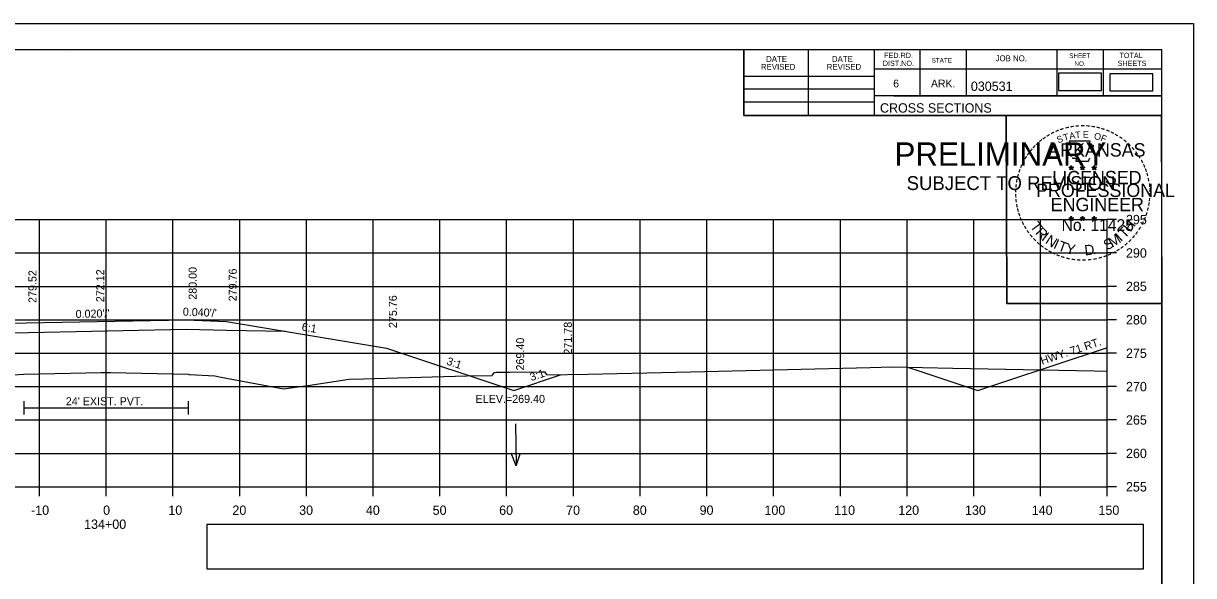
# Model space of a CAD drawing. Extents: x 285 to 4233, y -659 to 3710.
# Drawn here: x 526.9 to 702.2, y 2026.9 to 2109.5 of the extents above; entities that cross this region are included whole.
import ezdxf

# ---------------------------------------------------------------- set-up
doc = ezdxf.new("R2010")
doc.units = 0
for name, color, linetype in [('R_Alt Surface', 7, 'Continuous'), ('R_Axis', 7, 'Continuous'), ('R_Axis Annot', 7, 'Continuous'), ('R_Border', 7, 'Continuous'), ('R_Border PE', 7, 'Continuous'), ('R_Border Prem', 7, 'Continuous'), ('R_Exist Surface', 7, 'Continuous'), ('R_Fin Surface', 7, 'Continuous'), ('R_Grid', 7, 'Continuous'), ('R_No Plot', 7, 'Continuous'), ('R_Proposed Const Limits', 7, 'Continuous'), ('R_Water', 7, 'Continuous'), ('R_Water Annot', 7, 'Continuous'), ('R_Xsect Elev', 7, 'Continuous'), ('R_Xsect Slope', 7, 'Continuous')]:
    doc.layers.add(name, color=color, linetype=linetype)

msp = doc.modelspace()

# ---------------------------------------------------------------- linework, layer by layer
at = {"layer": 'R_Alt Surface'}
for points in [[(508.71, 2062.93), (517.28, 2063.1), (525.28, 2063.26), (551.28, 2063.78), (551.28, 2063.78), (557.28, 2063.66), (566.12, 2063.48)], [(526.95, 2053.03), (526.95, 2051.03)], [(526.95, 2052.03), (551.54, 2052.03)], [(551.54, 2053.03), (551.54, 2051.03)]]:
    msp.add_lwpolyline(points, dxfattribs=at)
at = {"layer": 'R_Axis'}
for p, q in [((689.28, 2040.19), (689.28, 2080.19)), ((690.68, 2080.19), (689.28, 2080.19)), ((690.68, 2075.19), (689.28, 2075.19)), ((690.68, 2070.19), (689.28, 2070.19)), ((690.68, 2065.19), (689.28, 2065.19)), ((690.68, 2060.19), (689.28, 2060.19)), ((690.68, 2055.19), (689.28, 2055.19)), ((690.68, 2050.19), (689.28, 2050.19)), ((690.68, 2045.19), (689.28, 2045.19)), ((389.28, 2040.19), (689.28, 2040.19)), ((529.28, 2038.79), (529.28, 2040.19)), ((539.28, 2038.79), (539.28, 2040.19)), ((549.28, 2038.79), (549.28, 2040.19)), ((559.28, 2038.79), (559.28, 2040.19)), ((569.28, 2038.79), (569.28, 2040.19)), ((579.28, 2038.79), (579.28, 2040.19)), ((589.28, 2038.79), (589.28, 2040.19)), ((599.28, 2038.79), (599.28, 2040.19)), ((609.28, 2038.79), (609.28, 2040.19)), ((619.28, 2038.79), (619.28, 2040.19)), ((629.28, 2038.79), (629.28, 2040.19)), ((639.28, 2038.79), (639.28, 2040.19)), ((649.28, 2038.79), (649.28, 2040.19)), ((659.28, 2038.79), (659.28, 2040.19)), ((669.28, 2038.79), (669.28, 2040.19)), ((679.28, 2038.79), (679.28, 2040.19)), ((689.28, 2038.79), (689.28, 2040.19)), ((690.68, 2040.19), (689.28, 2040.19))]:
    msp.add_line(p, q, dxfattribs=at)
at = {"layer": 'R_Axis Annot'}
for points in [[(681.96, 2099.53), (688.41, 2099.53), (688.41, 2102.09), (681.96, 2102.09)], [(689.66, 2099.44), (696.12, 2099.44), (696.12, 2101.99), (689.66, 2101.99)], [(554.36, 2027.89), (694.72, 2027.89), (694.72, 2034.54), (554.36, 2034.54)]]:
    msp.add_lwpolyline(points, close=True, dxfattribs=at)
at = {"layer": 'R_Border'}
for p, q in [((381.28, 2105.65), (697.46, 2105.65)), ((533.8, 2105.39), (533.8, 2105.39)), ((533.8, 2105.39), (533.8, 2105.39)), ((634.82, 2095.77), (634.82, 2105.65)), ((644.5, 2095.77), (644.5, 2105.65)), ((654.36, 2105.65), (654.36, 2095.77)), ((661.2, 2105.65), (661.2, 2098.71)), ((668.14, 2105.65), (668.14, 2098.71)), ((681.72, 2105.65), (681.72, 2098.71)), ((688.66, 2105.65), (688.66, 2098.71)), ((697.46, 1900.19), (697.46, 2105.65)), ((697.46, 2102.71), (654.36, 2102.71)), ((697.46, 2102.73), (697.46, 2102.73)), ((634.82, 2101.63), (654.36, 2101.63)), ((634.82, 2099.77), (654.36, 2099.77)), ((634.82, 2097.83), (654.36, 2097.83)), ((697.46, 2098.71), (654.36, 2098.71)), ((657.32, 2098.71), (697.46, 2098.71)), ((697.46, 2095.77), (634.82, 2095.77))]:
    msp.add_line(p, q, dxfattribs=at)
at = {"layer": 'R_Border PE'}
for p, q in [((683.54, 2088.03), (683.89, 2087.92)), ((683.54, 2088.03), (683.8, 2087.98)), ((683.54, 2088.03), (683.78, 2087.91)), ((683.68, 2087.62), (683.89, 2087.92)), ((683.68, 2087.62), (683.8, 2087.87)), ((683.68, 2087.62), (683.89, 2087.84)), ((683.89, 2088.28), (683.85, 2088.03)), ((683.89, 2087.92), (683.89, 2088.28)), ((683.89, 2088.28), (683.94, 2088.03)), ((684.24, 2088.03), (683.89, 2087.92)), ((684.11, 2087.62), (683.89, 2087.92)), ((684.11, 2087.62), (683.89, 2087.84)), ((684.24, 2088.03), (683.95, 2087.98)), ((684.11, 2087.62), (683.97, 2087.91)), ((684.24, 2088.03), (684.04, 2087.93)), ((685.21, 2088.03), (685.56, 2087.92)), ((685.21, 2088.03), (685.47, 2087.98)), ((685.21, 2088.03), (685.45, 2087.91)), ((685.35, 2087.62), (685.56, 2087.92)), ((685.35, 2087.62), (685.47, 2087.87)), ((685.35, 2087.62), (685.56, 2087.84)), ((685.56, 2088.28), (685.52, 2088.03)), ((685.56, 2087.92), (685.56, 2088.28)), ((685.56, 2088.28), (685.61, 2088.03)), ((685.91, 2088.03), (685.56, 2087.92)), ((685.78, 2087.62), (685.56, 2087.92)), ((685.78, 2087.62), (685.56, 2087.84)), ((685.91, 2088.03), (685.62, 2087.98)), ((685.78, 2087.62), (685.64, 2087.91)), ((685.91, 2088.03), (685.71, 2087.93)), ((686.98, 2088.02), (687.33, 2087.91)), ((686.98, 2088.02), (687.23, 2087.97)), ((686.98, 2088.02), (687.22, 2087.9)), ((687.11, 2087.61), (687.33, 2087.91)), ((687.11, 2087.61), (687.24, 2087.85)), ((687.11, 2087.61), (687.33, 2087.83)), ((687.33, 2088.27), (687.29, 2088.02)), ((687.33, 2087.91), (687.33, 2088.27)), ((687.33, 2088.27), (687.38, 2088.02)), ((687.67, 2088.02), (687.33, 2087.91)), ((687.54, 2087.61), (687.33, 2087.91)), ((687.54, 2087.61), (687.33, 2087.82)), ((687.67, 2088.02), (687.39, 2087.97)), ((687.54, 2087.61), (687.4, 2087.9)), ((687.67, 2088.02), (687.47, 2087.92)), ((683.54, 2080.46), (683.89, 2080.35)), ((683.54, 2080.46), (683.79, 2080.41)), ((683.54, 2080.46), (683.78, 2080.33)), ((683.67, 2080.05), (683.89, 2080.35)), ((683.67, 2080.05), (683.8, 2080.29)), ((683.67, 2080.05), (683.89, 2080.27)), ((683.89, 2080.71), (683.85, 2080.46)), ((683.89, 2080.35), (683.89, 2080.71)), ((683.89, 2080.71), (683.94, 2080.46)), ((684.24, 2080.46), (683.89, 2080.35)), ((684.1, 2080.05), (683.89, 2080.35)), ((684.1, 2080.05), (683.89, 2080.26)), ((684.24, 2080.46), (683.95, 2080.41)), ((684.1, 2080.05), (683.97, 2080.34)), ((684.24, 2080.46), (684.03, 2080.35)), ((685.21, 2080.46), (685.56, 2080.35)), ((685.21, 2080.46), (685.46, 2080.41)), ((685.21, 2080.46), (685.45, 2080.33)), ((685.34, 2080.05), (685.56, 2080.35)), ((685.34, 2080.05), (685.47, 2080.29)), ((685.34, 2080.05), (685.56, 2080.27)), ((685.56, 2080.71), (685.52, 2080.46)), ((685.56, 2080.35), (685.56, 2080.71)), ((685.56, 2080.71), (685.61, 2080.46)), ((685.91, 2080.46), (685.56, 2080.35)), ((685.77, 2080.05), (685.56, 2080.35)), ((685.77, 2080.05), (685.56, 2080.26)), ((685.91, 2080.46), (685.62, 2080.41)), ((685.77, 2080.05), (685.63, 2080.34)), ((685.91, 2080.46), (685.7, 2080.35)), ((686.98, 2080.45), (687.33, 2080.34)), ((686.98, 2080.45), (687.23, 2080.4)), ((686.98, 2080.45), (687.21, 2080.32)), ((687.11, 2080.04), (687.33, 2080.34)), ((687.11, 2080.04), (687.24, 2080.28)), ((687.11, 2080.04), (687.32, 2080.26)), ((687.33, 2080.7), (687.28, 2080.45)), ((687.54, 2080.04), (687.32, 2080.25)), ((687.33, 2080.34), (687.33, 2080.7)), ((687.33, 2080.7), (687.37, 2080.45)), ((687.67, 2080.45), (687.33, 2080.34)), ((687.54, 2080.04), (687.33, 2080.34)), ((687.67, 2080.45), (687.39, 2080.4)), ((687.54, 2080.04), (687.4, 2080.33)), ((687.67, 2080.45), (687.47, 2080.34))]:
    msp.add_line(p, q, dxfattribs=at)
for points in [[(683.59, 2091.91), (683.85, 2091.08)], [(687.1, 2090.99), (687.24, 2091.27), (686.55, 2091.25), (686.7, 2091.91), (683.59, 2091.91)], [(684.08, 2089.48), (684.08, 2089.4), (684.64, 2089.38), (684.59, 2088.91), (686.46, 2088.91), (686.66, 2089.44)], [(683.89, 2088.28), (684.11, 2087.62), (683.54, 2088.03), (684.24, 2088.03), (683.68, 2087.62), (683.89, 2088.28)], [(685.56, 2088.28), (685.78, 2087.62), (685.21, 2088.03), (685.91, 2088.03), (685.35, 2087.62), (685.56, 2088.28)], [(687.33, 2088.27), (687.54, 2087.61), (686.98, 2088.02), (687.67, 2088.02), (687.11, 2087.61), (687.33, 2088.27)], [(683.89, 2080.71), (684.1, 2080.05), (683.54, 2080.46), (684.24, 2080.46), (683.67, 2080.05), (683.89, 2080.71)], [(685.56, 2080.71), (685.77, 2080.05), (685.21, 2080.46), (685.91, 2080.46), (685.34, 2080.05), (685.56, 2080.71)], [(687.33, 2080.7), (687.54, 2080.04), (686.98, 2080.45), (687.67, 2080.45), (687.11, 2080.04), (687.33, 2080.7)]]:
    msp.add_lwpolyline(points, dxfattribs=at)
for centre, radius in [((683.89, 2087.92), 0.172), ((683.89, 2087.92), 0.145), ((683.89, 2087.92), 0.116), ((683.89, 2087.92), 0.0991), ((683.89, 2087.92), 0.0747), ((683.89, 2087.92), 0.0495), ((683.89, 2087.92), 0.0296), ((685.56, 2087.92), 0.172), ((685.56, 2087.92), 0.145), ((685.56, 2087.92), 0.116), ((685.56, 2087.92), 0.0991), ((685.56, 2087.92), 0.0747), ((685.56, 2087.92), 0.0495), ((685.56, 2087.92), 0.0296), ((687.33, 2087.91), 0.172), ((687.33, 2087.91), 0.145), ((687.33, 2087.91), 0.116), ((687.33, 2087.91), 0.0991), ((687.33, 2087.91), 0.0747), ((687.33, 2087.91), 0.0495), ((687.33, 2087.91), 0.0296), ((683.89, 2080.34), 0.172), ((683.89, 2080.34), 0.145), ((683.89, 2080.34), 0.116), ((683.89, 2080.34), 0.0991), ((683.89, 2080.34), 0.0747), ((683.89, 2080.34), 0.0495), ((683.89, 2080.34), 0.0296), ((685.56, 2080.34), 0.172), ((685.56, 2080.34), 0.145), ((685.56, 2080.34), 0.116), ((685.56, 2080.34), 0.0991), ((685.56, 2080.34), 0.0747), ((685.56, 2080.34), 0.0495), ((685.56, 2080.34), 0.0296), ((687.32, 2080.33), 0.172), ((687.32, 2080.33), 0.145), ((687.32, 2080.33), 0.116), ((687.32, 2080.33), 0.0991), ((687.32, 2080.33), 0.0747), ((687.32, 2080.33), 0.0495), ((687.32, 2080.33), 0.0296)]:
    msp.add_circle(centre, radius, dxfattribs=at)
at = {"layer": 'R_Exist Surface'}
msp.add_lwpolyline([(525.27, 2056.95), (526.95, 2057.03), (538.53, 2057.3), (539.19, 2057.32), (539.9, 2057.3), (551.54, 2057.03), (551.72, 2057.02), (555.58, 2056.79), (556.5, 2056.62), (565.83, 2054.84), (569.47, 2055.37), (575.7, 2056.29), (577.83, 2056.37), (581.24, 2056.47), (593.3, 2056.78), (597.12, 2056.87), (597.18, 2056.96), (597.45, 2057.32), (597.5, 2057.32), (597.74, 2057.34), (597.83, 2057.34), (597.86, 2057.34), (599.71, 2057.36), (604.59, 2057.41), (604.63, 2057.4), (604.74, 2057.42), (604.89, 2057.4), (604.97, 2057.39), (605.21, 2057.05), (605.32, 2056.93), (611.47, 2057.06), (626.86, 2057.38), (653.74, 2058.05), (657.05, 2058.14), (666.16, 2057.97), (687.33, 2057.56), (689.28, 2057.5)], dxfattribs=at)
at = {"layer": 'R_Fin Surface'}
for points in [[(470.94, 2053.95), (473.5, 2053.09), (497.28, 2061.02), (517.28, 2064.35), (525.28, 2064.67), (527.28, 2064.71), (551.28, 2065.19), (557.28, 2064.95), (581.28, 2060.95), (600.35, 2054.6), (607.5, 2056.98)], [(659.34, 2058.1), (661.2, 2057.48), (669.88, 2054.58), (673.93, 2055.93), (689, 2060.95), (689.28, 2061)]]:
    msp.add_lwpolyline(points, dxfattribs=at)
at = {"layer": 'R_Grid'}
for p, q in [((389.28, 2080.19), (689.28, 2080.19)), ((529.28, 2040.19), (529.28, 2080.19)), ((539.28, 2040.19), (539.28, 2080.19)), ((549.28, 2040.19), (549.28, 2080.19)), ((559.28, 2040.19), (559.28, 2080.19)), ((569.28, 2040.19), (569.28, 2080.19)), ((579.28, 2040.19), (579.28, 2080.19)), ((589.28, 2040.19), (589.28, 2080.19)), ((599.28, 2040.19), (599.28, 2080.19)), ((609.28, 2040.19), (609.28, 2080.19)), ((619.28, 2040.19), (619.28, 2080.19)), ((629.28, 2040.19), (629.28, 2080.19)), ((639.28, 2040.19), (639.28, 2080.19)), ((649.28, 2040.19), (649.28, 2080.19)), ((659.28, 2040.19), (659.28, 2080.19)), ((669.28, 2040.19), (669.28, 2080.19)), ((679.28, 2040.19), (679.28, 2080.19)), ((689.28, 2040.19), (689.28, 2080.19)), ((389.28, 2075.19), (689.28, 2075.19)), ((389.28, 2070.19), (689.28, 2070.19)), ((389.28, 2065.19), (689.28, 2065.19)), ((389.28, 2060.19), (689.28, 2060.19)), ((389.28, 2055.19), (689.28, 2055.19)), ((389.28, 2050.19), (689.28, 2050.19)), ((389.28, 2045.19), (689.28, 2045.19)), ((389.28, 2040.19), (689.28, 2040.19))]:
    msp.add_line(p, q, dxfattribs=at)
at = {"layer": 'R_No Plot'}
for p, q in [((368.88, 2109.55), (702.21, 2109.55)), ((673.49, 2073.32), (673.49, 2073.32))]:
    msp.add_line(p, q, dxfattribs=at)
for points in [[(368.87, 2109.55), (702.21, 2109.55), (702.21, 1896.21), (368.87, 1896.21)], [(615.2, 2105.65), (634.82, 2105.65), (634.82, 2095.77), (650.93, 2095.77), (674.13, 2095.77), (674.25, 2067.62), (697.46, 2067.62), (697.46, 1900.19), (381.28, 1900.19), (381.28, 2105.65)], [(674.13, 2095.77), (697.34, 2095.77), (697.46, 2067.62), (674.25, 2067.62)]]:
    msp.add_lwpolyline(points, close=True, dxfattribs=at)
at = {"layer": 'R_Proposed Const Limits'}
for points in [[(527.28, 2064.71), (527.28, 2064.71), (527.28, 2064.71)], [(551.28, 2065.19), (551.28, 2065.19), (551.28, 2065.19)]]:
    msp.add_lwpolyline(points, dxfattribs=at)
at = {"layer": 'R_Water Annot'}
for p, q in [((600.59, 2049.61), (600.7, 2043.33)), ((600.7, 2043.33), (599.97, 2045.24)), ((600.7, 2043.33), (601.37, 2045.26))]:
    msp.add_line(p, q, dxfattribs=at)
at = {"layer": 'R_Xsect Elev'}
msp.add_line((539.28, 2057.31), (539.28, 2073.05), dxfattribs=at)

# ---------------------------------------------------------------- texts
at = {"layer": 'R_Axis Annot'}
for s, p in [('295', (692.08, 2079.49)), ('290', (692.08, 2074.49)), ('285', (692.08, 2069.49)), ('280', (692.08, 2064.49)), ('275', (692.08, 2059.49)), ('270', (692.08, 2054.49)), ('265', (692.08, 2049.49)), ('260', (692.08, 2044.49)), ('255', (692.08, 2039.49)), ('-10', (528.02, 2035.99)), ('0', (538.82, 2035.99)), ('10', (548.59, 2035.99)), ('20', (558.19, 2035.99)), ('30', (568.19, 2035.99)), ('40', (578.19, 2035.99)), ('50', (588.19, 2035.99)), ('60', (598.16, 2035.99)), ('70', (608.19, 2035.99)), ('80', (618.19, 2035.99)), ('90', (628.19, 2035.99)), ('100', (637.91, 2035.99)), ('110', (648.36, 2035.99)), ('120', (657.96, 2035.99)), ('130', (667.96, 2035.99)), ('140', (677.96, 2035.99)), ('150', (687.96, 2035.99)), ('134+00', (535.97, 2033.89))]:
    msp.add_text(s, height=1.4, dxfattribs=at).set_placement(p)
at = {"layer": 'R_Border'}
for s, height, p in [('DATE', 0.879, (638.16, 2103.79)), ('DATE', 0.879, (648.02, 2103.79)), ('FED.RD.', 0.782, (655.84, 2104.37)), ('STATE', 0.684, (662.96, 2103.69)), ('JOB NO.', 0.879, (672.54, 2103.89)), ('SHEET', 0.684, (683.58, 2104.37)), ('TOTAL', 0.782, (691.1, 2104.37)), ('REVISED', 0.879, (637.38, 2102.61)), ('REVISED', 0.879, (647.24, 2102.61)), ('DIST.NO.', 0.782, (655.64, 2103.19)), ('NO.', 0.684, (684.36, 2103.19)), ('SHEETS', 0.782, (690.82, 2103.19)), ('6', 1.17, (657.2, 2099.97)), ('ARK.', 1.172, (662.86, 2099.97)), ('030531', 1.4, (668.84, 2099.45)), ('CROSS SECTIONS', 1.4, (655.22, 2096.2))]:
    msp.add_text(s, height=height, rotation=360, dxfattribs=at).set_placement(p)
at = {"layer": 'R_Border PE'}
for s, height, rotation, p in [('-', 1.6, 24.3072, (681.7, 2092.77)), ('-', 1.6, 19.1761, (682.33, 2093.03)), ('-', 1.6, 13.6301, (683.08, 2093.28)), ('-', 1.6, 10.2193, (683.76, 2093.44)), ('-', 1.6, 5.8968, (684.49, 2093.55)), ('-', 1.6, 0.1862, (685.26, 2093.62)), ('-', 1.6, 357.743, (685.98, 2093.61)), ('-', 1.6, 352.1617, (686.73, 2093.55)), ('-', 1.6, 347.2049, (687.45, 2093.44)), ('-', 1.6, 342.3362, (688.08, 2093.28)), ('-', 1.6, 337.8551, (688.82, 2093.06)), ('-', 1.6, 42.9622, (678.98, 2090.89)), ('-', 1.6, 38.9507, (679.41, 2091.31)), ('-', 1.6, 36.2317, (679.89, 2091.68)), ('-', 1.6, 34.0636, (680.47, 2092.08)), ('-', 1.6, 28.7918, (681.07, 2092.45)), ('S', 1, 21.594, (681.94, 2091.59)), ('T', 1, 16.4036, (682.85, 2091.92)), ('A', 1, 11.2132, (683.68, 2092.17)), ('T', 1, 6.0228, (684.53, 2092.33)), ('E', 1, 0.8323, (685.63, 2092.44)), ('O', 1, 350.4515, (687.24, 2092.23)), ('F', 1, 340.0707, (688.19, 2092.01)), ('-', 1.6, 334.1211, (689.45, 2092.79)), ('-', 1.6, 329.6409, (690.03, 2092.5)), ('-', 1.6, 325.8627, (690.67, 2092.14)), ('-', 1.6, 320.5297, (691.28, 2091.72)), ('-', 1.6, 54.2325, (677.72, 2089.36)), ('-', 1.6, 50.6142, (678.13, 2089.92)), ('-', 1.6, 48.423, (678.53, 2090.41)), ('ARKANSAS', 2, 360, (680.44, 2089.62)), ('-', 1.6, 315.5786, (691.88, 2091.23)), ('-', 1.6, 309.8797, (692.45, 2090.68)), ('-', 1.6, 306.6522, (692.97, 2090.08)), ('-', 1.6, 67.7743, (676.82, 2087.61)), ('-', 1.6, 62.8713, (677.08, 2088.22)), ('-', 1.6, 58.0706, (677.39, 2088.83)), ('-', 1.4, 303.6753, (693.46, 2089.51)), ('-', 1.6, 299.6684, (693.78, 2088.9)), ('-', 1.6, 294.6628, (694.1, 2088.29)), ('-', 1.6, 75.461, (676.4, 2086.26)), ('-', 1.6, 72.3945, (676.6, 2086.98)), ('LICENSED', 2, 360, (681.04, 2085.47)), ('DWB', 0.01, 360, (683.88, 2087.91)), ('DWB', 0.01, 360, (685.55, 2087.91)), ('DWB', 0.01, 360, (687.31, 2087.9)), ('-', 1.6, 290.5728, (694.36, 2087.71)), ('-', 1.6, 285.1233, (694.59, 2087.13)), ('-', 1.6, 85.1863, (676.2, 2084.86)), ('-', 1.6, 81.2013, (676.27, 2085.55)), ('PROFESSIONAL', 2, 360, (678.61, 2083.57)), ('-', 1.6, 280.5493, (694.79, 2086.39)), ('-', 1.6, 276.5962, (694.96, 2085.62)), ('-', 1.6, 274.3301, (695.02, 2084.9)), ('-', 1.6, 89.0622, (676.17, 2084.16)), ('-', 1.6, 94.1959, (676.21, 2083.43)), ('-', 1.6, 98.9479, (676.28, 2082.76)), ('ENGINEER', 2, 360, (680.8, 2081.44)), ('-', 1.6, 263.5172, (695.03, 2083.6)), ('-', 1.6, 269.9407, (695.05, 2084.27)), ('-', 1.6, 101.7149, (676.41, 2082.03)), ('-', 1.6, 105.4578, (676.58, 2081.44)), ('-', 1.6, 252.8681, (694.67, 2081.55)), ('-', 1.6, 255.7626, (694.85, 2082.27)), ('-', 1.6, 260.9953, (694.96, 2082.95)), ('-', 1.6, 109.0874, (676.79, 2080.81)), ('-', 1.6, 114.0643, (677.04, 2080.21)), ('-', 1.6, 115.7289, (677.35, 2079.59)), ('T', 1.54, 306.0406, (677.65, 2079.18)), ('No. 11425', 1.757, 360, (682.43, 2078.49)), ('DWB', 0.01, 360, (683.88, 2080.34)), ('DWB', 0.01, 360, (685.55, 2080.34)), ('DWB', 0.01, 360, (687.31, 2080.33)), ('H', 1.54, 54.6088, (692.77, 2078.22)), ('-', 1.6, 244.6197, (694.18, 2080.25)), ('-', 1.6, 247.8887, (694.45, 2080.88)), ('-', 1.6, 120.4471, (677.71, 2079.01)), ('-', 1.6, 125.8934, (678.11, 2078.44)), ('-', 1.6, 130.7181, (678.57, 2077.89)), ('R', 1.54, 314.005, (678.41, 2078.14)), ('I', 1.54, 321.9694, (679.31, 2077.2)), ('N', 1.54, 326.5002, (679.88, 2076.73)), ('M', 1.54, 32.6563, (690.03, 2075.95)), ('I', 1.54, 42.1136, (691.32, 2076.8)), ('T', 1.54, 46.6444, (691.88, 2077.28)), ('-', 1.6, 231.2538, (692.96, 2078.28)), ('-', 1.6, 233.8452, (693.39, 2078.84)), ('-', 1.6, 239.0712, (693.79, 2079.5)), ('-', 1.6, 134.2238, (679.09, 2077.35)), ('-', 1.6, 138.9338, (679.61, 2076.88)), ('-', 1.6, 144.6463, (680.17, 2076.48)), ('I', 1.54, 335.3603, (681.09, 2075.95)), ('T', 1.54, 339.8912, (681.75, 2075.62)), ('Y', 1.54, 347.8556, (682.97, 2075.17)), ('D', 1.54, 6.3969, (685.95, 2074.81)), ('S', 1.54, 26.9312, (689.19, 2075.55)), ('-', 1.6, 215.7363, (691.41, 2076.73)), ('-', 1.6, 221.0851, (691.96, 2077.21)), ('-', 1.6, 225.7653, (692.48, 2077.71)), ('-', 1.6, 148.0898, (680.73, 2076.11)), ('-', 1.6, 151.5704, (681.31, 2075.78)), ('-', 1.6, 154.6002, (681.83, 2075.53)), ('-', 1.6, 158.5612, (682.46, 2075.28)), ('-', 1.6, 162.7983, (683.14, 2075.07)), ('-', 1.6, 167.5555, (683.86, 2074.9)), ('-', 1.6, 173.1155, (684.63, 2074.79)), ('-', 1.6, 185.8167, (686.93, 2074.84)), ('-', 1.6, 191.2858, (687.67, 2074.97)), ('.', 1.54, 13.7642, (687.14, 2074.94)), ('-', 1.6, 195.4743, (688.4, 2075.17)), ('-', 1.6, 200.7184, (689.07, 2075.41)), ('-', 1.6, 204.2516, (689.69, 2075.68)), ('-', 1.6, 207.3568, (690.32, 2076)), ('-', 1.6, 212.2491, (690.87, 2076.35)), ('-', 1.6, 176.5183, (685.38, 2074.74)), ('-', 1.6, 181.5918, (686.12, 2074.76))]:
    msp.add_text(s, height=height, rotation=rotation, dxfattribs=at).set_placement(p)
at = {"layer": 'R_Border Prem'}
for s, height, p in [('PRELIMINARY', 3.5, (657.41, 2088.24)), ('DWB', 0.01, (658.16, 2090.09)), ('SUBJECT TO REVISION', 2.0751, (659.22, 2084.61))]:
    msp.add_text(s, height=height, rotation=360, dxfattribs=at).set_placement(p)
at = {"layer": 'R_Water'}
msp.add_text('HWY. 71 RT.', height=1.2, rotation=18.4331, dxfattribs=at).set_placement((679.52, 2058.43))
msp.add_text("24' EXIST. PVT.", height=1.2, dxfattribs=at).set_placement((533.23, 2052.39))
at = {"layer": 'R_Xsect Elev'}
for s, p in [('279.52', (528.83, 2067.71)), ('272.12', (538.98, 2067.83)), ('280.00', (552.83, 2068.19)), ('279.76', (558.83, 2067.95)), ('275.76', (582.83, 2063.95)), ('271.78', (609.05, 2059.98)), ('269.40', (601.9, 2057.6))]:
    msp.add_text(s, height=1.2, rotation=90, dxfattribs=at).set_placement(p)
msp.add_text('ELEV.=269.40', height=1.2, dxfattribs=at).set_placement((594.63, 2052.75))
at = {"layer": 'R_Xsect Slope'}
for s, rotation, p in [("0.020'/'", 1.1458, (534.71, 2065.46)), ("0.040'/'", 357.7094, (550.74, 2065.82)), ('6:1', 350.5377, (568.51, 2063.59)), ('3:1', 341.5651, (590.19, 2058.51)), ('3:1', 18.4349, (602.98, 2056))]:
    msp.add_text(s, height=1.2, rotation=rotation, dxfattribs=at).set_placement(p)

doc.saveas('drawing.dxf')
